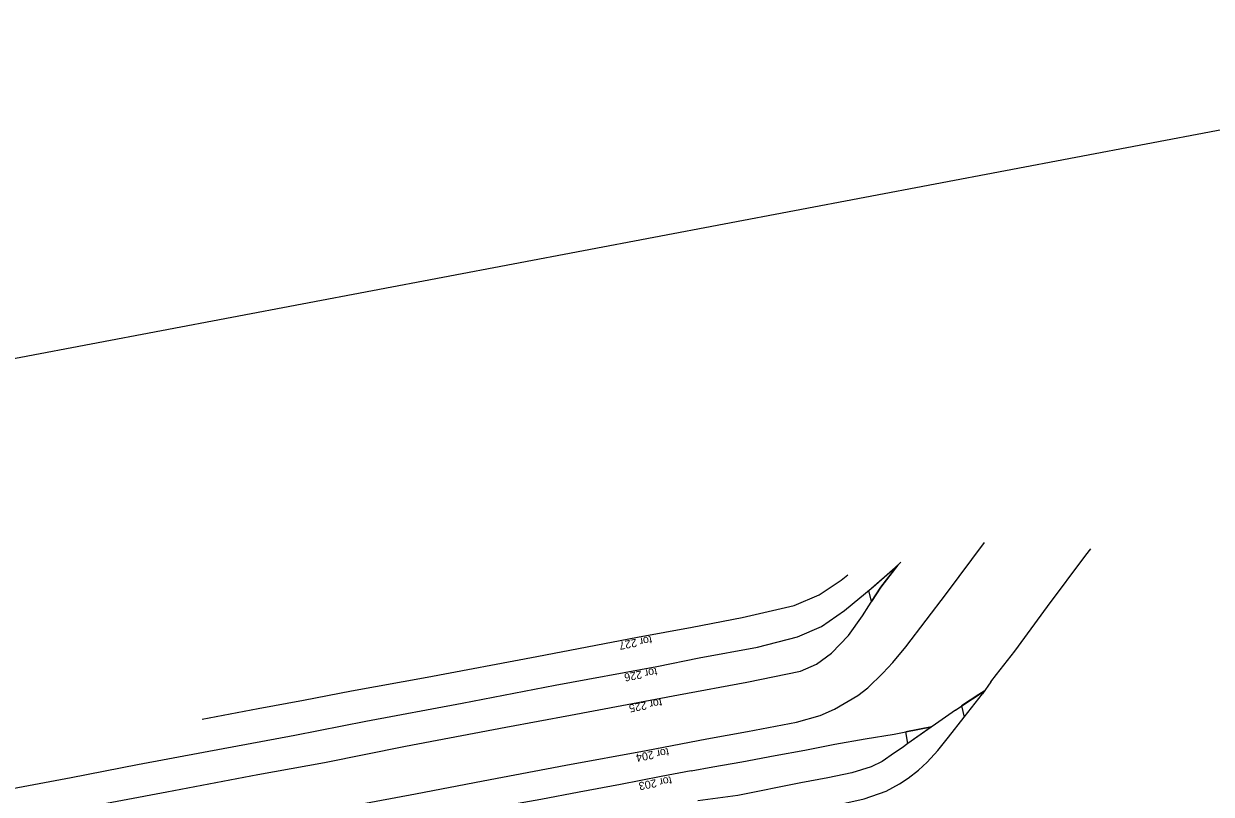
# Model space of a CAD drawing. Extents: x 6541740 to 6566395, y 5525066 to 5530361.
# Drawn here: x 6558995.6 to 6559181.2, y 5526568.3 to 5526688.7 of the extents above; entities that cross this region are included whole.
import ezdxf

# ---------------------------------------------------------------- set-up
doc = ezdxf.new("R2010")
doc.units = 0
for name, color, linetype in [('Domyślna', 7, 'Continuous'), ('TOR_PS_OPIS_T-numeracja torow i rozjazdow', 7, 'Continuous'), ('TOR_PS_OPIS_T-ukresy', 7, 'Continuous'), ('TOR_PS_P-chodniki i place ładunkowe', 7, 'Continuous')]:
    doc.layers.add(name, color=color, linetype=linetype)

msp = doc.modelspace()

# ---------------------------------------------------------------- linework, layer by layer
at = {"layer": 'Domyślna'}
msp.add_line((6559137.49, 5526578.81), (6559133.45, 5526578.01), dxfattribs=at)
msp.add_line((6559137.49, 5526578.81), (6559133.45, 5526578.01), dxfattribs=at)
msp.add_lwpolyline([(6559132.19, 5526604.08), (6559129.54, 5526600.63), (6559128.12, 5526598.37), (6559127.7, 5526600.12)], close=True, dxfattribs=at)
msp.add_lwpolyline([(6559141.21, 5526581.42), (6559142.04, 5526581.96), (6559145.72, 5526584.35)], dxfattribs=at)
msp.add_lwpolyline([(6559141.21, 5526581.42), (6559142.04, 5526581.96), (6559145.72, 5526584.35)], dxfattribs=at)
at = {"layer": 'TOR_PS_OPIS_T-ukresy'}
for p, q in [((6559146.72, 5526585.84), (6559145.46, 5526583.96)), ((6559141.21, 5526581.42), (6559133.79, 5526576.21))]:
    msp.add_line(p, q, dxfattribs=at)
for points in [[(6559102.34, 5526576.9), (6559108.73, 5526578.09), (6559116.38, 5526579.51), (6559120.08, 5526580.58), (6559122.29, 5526581.57), (6559125.98, 5526583.69), (6559127.53, 5526584.91), (6559129.85, 5526587.18), (6559131.41, 5526588.84), (6559133.46, 5526591.32), (6559139.83, 5526599.61), (6559145.73, 5526607.61)], [(6559150.5, 5526590.6), (6559155.59, 5526597.62), (6559161.57, 5526605.6), (6559162.37, 5526606.62)], [(6559097.94, 5526583.81), (6559108.6, 5526585.8), (6559117.01, 5526587.52), (6559119.49, 5526588.58), (6559121.82, 5526590.3), (6559124.52, 5526593.07), (6559126.69, 5526596.15), (6559128.69, 5526599.29), (6559129.54, 5526600.63), (6559132.19, 5526604.08), (6559132.67, 5526604.51)], [(6559101.18, 5526589.56), (6559110.3, 5526591.24), (6559116.55, 5526592.84), (6559120.27, 5526594.49), (6559123.88, 5526596.96), (6559128.38, 5526600.68), (6559132.19, 5526604.08)], [(6559100.08, 5526594.37), (6559107.9, 5526595.86), (6559116.02, 5526597.75), (6559119.93, 5526599.43), (6559123.37, 5526601.71), (6559124.4, 5526602.55)], [(6559046.84, 5526584.42), (6559058.64, 5526586.56), (6559075.81, 5526589.79), (6559091.53, 5526592.81), (6559100.08, 5526594.37)], [(6559146.72, 5526585.84), (6559147.61, 5526586.96), (6559150.5, 5526590.6)], [(6559049.04, 5526579.66), (6559064.11, 5526582.47), (6559078.64, 5526585.29), (6559094.55, 5526588.23), (6559101.18, 5526589.56)], [(6559023.5, 5526580), (6559032.25, 5526581.65), (6559039.3, 5526582.95), (6559046.84, 5526584.42)], [(6559042.58, 5526573.21), (6559055.27, 5526575.79), (6559070.96, 5526578.72), (6559081.04, 5526580.63), (6559097.94, 5526583.81)], [(6559101.86, 5526562.78), (6559104.05, 5526563.17), (6559108.06, 5526563.94), (6559111.99, 5526564.73), (6559115.57, 5526565.36), (6559119.32, 5526565.96), (6559123.01, 5526566.65), (6559126.93, 5526567.54), (6559130.37, 5526568.76), (6559132.45, 5526569.89), (6559133.83, 5526570.8), (6559135.42, 5526572.03), (6559136.77, 5526573.29), (6559138.47, 5526575.1), (6559140.15, 5526577.17), (6559142.59, 5526580.29), (6559145.46, 5526583.96)], [(6559142.18, 5526582.06), (6559142.59, 5526580.29), (6559145.46, 5526583.96), (6559145.7, 5526584.32), (6559145.72, 5526584.35), (6559144.87, 5526583.85), (6559142.18, 5526582.06)], [(6558990.46, 5526568.55), (6559003.03, 5526570.89), (6559013.36, 5526572.92), (6559023.67, 5526574.86), (6559037.97, 5526577.52), (6559049.04, 5526579.66)], [(6559099.93, 5526571.91), (6559103.28, 5526572.53), (6559107.83, 5526573.35), (6559113.06, 5526574.33), (6559117.67, 5526575.16), (6559122.37, 5526576.07), (6559127.13, 5526576.91), (6559131.65, 5526577.64), (6559133.45, 5526578.01)], [(6559047.61, 5526566.59), (6559056.8, 5526568.33), (6559067.42, 5526570.34), (6559080.33, 5526572.82), (6559092.87, 5526575.12), (6559102.34, 5526576.9)], [(6559133.79, 5526576.21), (6559132.87, 5526575.49), (6559131.68, 5526574.71), (6559129.74, 5526573.38)], [(6558994.2, 5526564.25), (6559004.09, 5526566.01), (6559017.97, 5526568.64), (6559032.2, 5526571.34), (6559042.58, 5526573.21)], [(6559099.93, 5526571.91), (6559095.2, 5526571.03), (6559088.87, 5526569.79), (6559082.38, 5526568.57), (6559076.39, 5526567.44), (6559070.24, 5526566.33), (6559064.02, 5526565.16), (6559057.93, 5526563.99), (6559051.27, 5526562.74), (6559048.15, 5526562.18)], [(6559129.74, 5526573.38), (6559128.06, 5526572.55), (6559125.02, 5526571.62), (6559121.27, 5526570.85), (6559117.03, 5526570.07), (6559107.22, 5526568.05), (6559100.97, 5526567.21)]]:
    msp.add_lwpolyline(points, dxfattribs=at)
msp.add_lwpolyline([(6559137.49, 5526578.81), (6559133.79, 5526576.21), (6559133.45, 5526578.01)], close=True, dxfattribs=at)
at = {"layer": 'TOR_PS_P-chodniki i place ładunkowe'}
msp.add_lwpolyline([(6559323.43, 5526406.69), (6558081.21, 5526171.23), (6558027.76, 5526453.2), (6559269.98, 5526688.67)], close=True, dxfattribs=at)

# ---------------------------------------------------------------- texts
at = {"layer": 'TOR_PS_OPIS_T-numeracja torow i rozjazdow'}
for s, p in [('tor 227', (6559093.66, 5526593.02)), ('tor 227', (6559093.66, 5526593.02)), ('tor 226', (6559094.47, 5526588.06)), ('tor 226', (6559094.47, 5526588.06)), ('tor 225', (6559095.21, 5526583.23)), ('tor 225', (6559095.21, 5526583.23)), ('tor 204', (6559096.31, 5526575.51)), ('tor 204', (6559096.31, 5526575.51)), ('tor 203', (6559096.75, 5526571.08)), ('tor 203', (6559096.75, 5526571.08))]:
    msp.add_text(s, height=1.25, rotation=190.8185, dxfattribs=at).set_placement(p)

doc.saveas('drawing.dxf')
